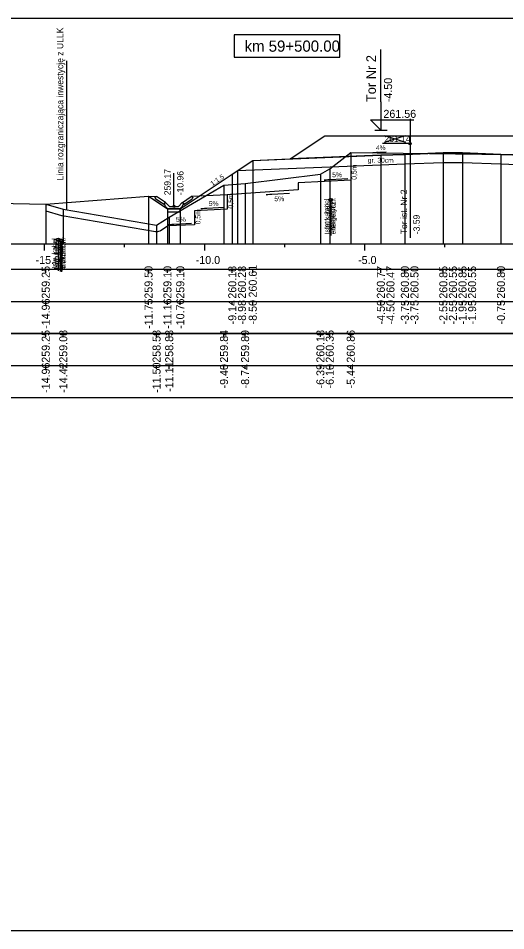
# Model space of a CAD drawing. Extents: x 6516023 to 6560129, y 5513077 to 5529206.
# Drawn here: x 6517477.64 to 6517492.86, y 5514451.16 to 5514479.66 of the extents above; entities that cross this region are included whole.
import ezdxf

# ---------------------------------------------------------------- set-up
doc = ezdxf.new("R2010")
doc.units = 0
for name, color, linetype in [('IR_default', 7, 'Continuous'), ('TOR_PRZEK_P-kable', 7, 'Continuous'), ('TOR_PRZEK_P-komponent', 7, 'Continuous'), ('TOR_PRZEK_P-odwodnienie', 7, 'Continuous'), ('TOR_PRZEK_P-opisy', 7, 'Continuous'), ('TOR_PRZEK_P-schodkowanie+wymiana', 7, 'Continuous'), ('TOR_PRZEK_P-tabelka istniejace', 7, 'Continuous'), ('TOR_PRZEK_P-tabelka projektowane', 7, 'Continuous'), ('TOR_PRZEK_P-teren istniejacy', 7, 'Continuous'), ('TOR_PRZEK_P-tory istniejace', 7, 'Continuous'), ('TOR_PRZEK_P-tory projektowane', 7, 'Continuous'), ('TOR_PRZEK_P-uklad odniesienia', 7, 'Continuous'), ('TOR_PRZEK_P-warstwa ochronna I', 7, 'Continuous'), ('TOR_PRZEK_P-warstwa ochronna II', 7, 'Continuous'), ('TOR_PS_T-granica PKP-projektowana', 7, 'Continuous'), ('TOR_PS_T-skarpy projektowane', 7, 'Continuous'), ('TOR_RAMKI-ramka+tabelka 1', 7, 'Continuous')]:
    doc.layers.add(name, color=color, linetype=linetype)

msp = doc.modelspace()

# ---------------------------------------------------------------- linework, layer by layer
at = {"layer": 'IR_default'}
msp.add_lwpolyline([(6517478.499, 5514473.852), (6517481.708, 5514474.102), (6517481.873, 5514473.992), (6517482.3, 5514473.708), (6517482.389, 5514473.708), (6517482.7, 5514473.708), (6517483.066, 5514473.952), (6517484.323, 5514474.79), (6517484.324, 5514474.79), (6517484.325, 5514474.79), (6517484.82, 5514475.12), (6517484.963, 5514475.215), (6517485.867, 5514475.252), (6517486.128, 5514475.262), (6517486.97, 5514475.823), (6517487.213, 5514475.985), (6517489.929, 5514475.985), (6517490.713, 5514475.985), (6517491.489, 5514475.985), (6517491.713, 5514475.985), (6517494.429, 5514475.985)], dxfattribs=at)
at = {"layer": 'TOR_PRZEK_P-kable'}
for p, q in [((6517487.392, 5514473.974), (6517487.392, 5514473)), ((6517487.401, 5514473.98), (6517487.401, 5514472.871)), ((6517478.885, 5514472.737), (6517478.885, 5514471.763)), ((6517478.954, 5514472.717), (6517478.954, 5514471.743)), ((6517478.986, 5514472.707), (6517478.986, 5514471.733))]:
    msp.add_line(p, q, dxfattribs=at)
for centre in [(6517487.392, 5514473.974), (6517487.401, 5514473.98), (6517478.885, 5514472.737), (6517478.954, 5514472.717), (6517478.986, 5514472.707)]:
    msp.add_circle(centre, 0.05, dxfattribs=at)
at = {"layer": 'TOR_PRZEK_P-komponent'}
msp.add_lwpolyline([(6517487.213, 5514475.985), (6517490.713, 5514475.985), (6517491.713, 5514475.985), (6517495.213, 5514475.985), (6517495.763, 5514475.987), (6517499.263, 5514475.987), (6517500.608, 5514475.09), (6517496.763, 5514475.243), (6517493.463, 5514475.375), (6517492.713, 5514475.405), (6517491.513, 5514475.453), (6517490.913, 5514475.453), (6517489.713, 5514475.405), (6517488.963, 5514475.375), (6517486.128, 5514475.262)], close=True, dxfattribs=at)
at = {"layer": 'TOR_PRZEK_P-odwodnienie'}
for p, q in [((6517482.5, 5514473.778), (6517482.5, 5514474.822)), ((6517482.191, 5514473.837), (6517481.929, 5514474.011)), ((6517482.235, 5514473.903), (6517481.955, 5514474.09)), ((6517482.202, 5514473.853), (6517482.191, 5514473.837)), ((6517482.192, 5514473.873), (6517482.24, 5514473.897)), ((6517482.235, 5514473.903), (6517482.227, 5514473.891)), ((6517482.36, 5514473.778), (6517482.24, 5514473.897)), ((6517482.64, 5514473.778), (6517482.76, 5514473.897)), ((6517482.76, 5514473.897), (6517482.807, 5514473.873)), ((6517482.764, 5514473.903), (6517483.045, 5514474.09)), ((6517482.764, 5514473.903), (6517482.773, 5514473.891)), ((6517482.798, 5514473.853), (6517482.809, 5514473.837)), ((6517482.809, 5514473.837), (6517483.07, 5514474.011)), ((6517482.31, 5514473.708), (6517482.69, 5514473.708)), ((6517482.36, 5514473.778), (6517482.64, 5514473.778))]:
    msp.add_line(p, q, dxfattribs=at)
for points in [[(6517481.708, 5514474.102), (6517481.955, 5514474.09)], [(6517481.904, 5514474.064), (6517481.955, 5514474.09)], [(6517481.904, 5514474.064), (6517481.929, 5514474.011)], [(6517482.227, 5514473.891), (6517482.192, 5514473.872)], [(6517482.24, 5514473.778), (6517482.192, 5514473.873)], [(6517482.192, 5514473.872), (6517482.202, 5514473.853)], [(6517482.76, 5514473.778), (6517482.807, 5514473.873)], [(6517482.773, 5514473.891), (6517482.808, 5514473.872)], [(6517482.808, 5514473.872), (6517482.798, 5514473.853)], [(6517483.291, 5514474.102), (6517483.045, 5514474.09)], [(6517483.095, 5514474.064), (6517483.045, 5514474.09)], [(6517483.095, 5514474.064), (6517483.07, 5514474.011)], [(6517482.31, 5514473.708), (6517482.24, 5514473.778)], [(6517482.3, 5514473.708), (6517482.299, 5514473.708), (6517482.3, 5514473.708), (6517482.299, 5514473.707), (6517482.3, 5514473.708), (6517482.3, 5514473.707), (6517482.3, 5514473.708), (6517482.3, 5514473.708)], [(6517482.3, 5514473.708), (6517482.299, 5514473.708), (6517482.3, 5514473.708), (6517482.299, 5514473.707), (6517482.3, 5514473.708), (6517482.3, 5514473.707), (6517482.3, 5514473.708), (6517482.3, 5514473.708)], [(6517482.7, 5514473.708), (6517482.3, 5514473.708), (6517482.3, 5514473.608), (6517482.7, 5514473.608), (6517482.7, 5514473.708)], [(6517482.69, 5514473.708), (6517482.76, 5514473.778)], [(6517482.7, 5514473.708), (6517482.699, 5514473.708), (6517482.7, 5514473.708), (6517482.699, 5514473.707), (6517482.7, 5514473.708), (6517482.7, 5514473.707), (6517482.7, 5514473.708), (6517482.7, 5514473.708)], [(6517482.7, 5514473.708), (6517482.699, 5514473.708), (6517482.7, 5514473.708), (6517482.699, 5514473.707), (6517482.7, 5514473.708), (6517482.7, 5514473.707), (6517482.7, 5514473.708), (6517482.7, 5514473.708)]]:
    msp.add_lwpolyline(points, dxfattribs=at)
msp.add_circle((6517482.5, 5514473.778), 0.035, dxfattribs=at)
at = {"layer": 'TOR_PRZEK_P-opisy'}
msp.add_lwpolyline([(6517489.133, 5514475.472), (6517488.715, 5514475.453), (6517488.883, 5514475.481)], dxfattribs=at)
at = {"layer": 'TOR_PRZEK_P-schodkowanie+wymiana'}
for p, q in [((6517488.023, 5514475.038), (6517488.023, 5514474.595)), ((6517488.023, 5514474.595), (6517486.379, 5514474.513)), ((6517486.379, 5514474.513), (6517486.379, 5514474.297)), ((6517484.169, 5514474.14), (6517483.291, 5514474.102)), ((6517486.379, 5514474.297), (6517484.169, 5514474.14)), ((6517484.169, 5514474.14), (6517484.169, 5514473.697)), ((6517484.169, 5514473.697), (6517483.146, 5514473.646)), ((6517483.146, 5514473.646), (6517483.146, 5514473.203)), ((6517479.012, 5514473.492), (6517481.926, 5514472.993)), ((6517483.146, 5514473.203), (6517482.3, 5514473.169))]:
    msp.add_line(p, q, dxfattribs=at)
for points in [[(6517478.499, 5514473.643), (6517478.988, 5514473.498)], [(6517482.067, 5514473.021), (6517482.3, 5514473.169)]]:
    msp.add_lwpolyline(points, dxfattribs=at)
for centre, start, end in [((6517479.045, 5514473.689), 253.4635, 260.2737), ((6517481.959, 5514473.19), 260.2737, 302.4637)]:
    msp.add_arc(centre, 0.2, start, end, dxfattribs=at)
at = {"layer": 'TOR_PRZEK_P-tabelka istniejace'}
for p, q in [((6517478.499, 5514469.706), (6517478.499, 5514469.806)), ((6517479.045, 5514469.706), (6517479.045, 5514469.806)), ((6517481.959, 5514469.706), (6517481.959, 5514469.806)), ((6517482.354, 5514469.706), (6517482.354, 5514469.806)), ((6517484.065, 5514469.706), (6517484.065, 5514469.806)), ((6517484.724, 5514469.706), (6517484.724, 5514469.806)), ((6517487.075, 5514469.706), (6517487.075, 5514469.806)), ((6517487.367, 5514469.706), (6517487.367, 5514469.806)), ((6517488.023, 5514469.706), (6517488.023, 5514469.806)), ((6517454.663, 5514468.806), (6517538.463, 5514468.806)), ((6517478.499, 5514468.706), (6517478.499, 5514468.806)), ((6517479.045, 5514468.706), (6517479.045, 5514468.806)), ((6517481.959, 5514468.706), (6517481.959, 5514468.806)), ((6517482.354, 5514468.706), (6517482.354, 5514468.806)), ((6517484.065, 5514468.706), (6517484.065, 5514468.806)), ((6517484.724, 5514468.706), (6517484.724, 5514468.806)), ((6517487.075, 5514468.706), (6517487.075, 5514468.806)), ((6517487.367, 5514468.706), (6517487.367, 5514468.806)), ((6517488.023, 5514468.706), (6517488.023, 5514468.806))]:
    msp.add_line(p, q, dxfattribs=at)
for points in [[(6517488.023, 5514475.465), (6517488.023, 5514472.806), (6517488.023, 5514472.676), (6517488.023, 5514472.606)], [(6517487.075, 5514474.783), (6517487.075, 5514472.806), (6517487.075, 5514472.676), (6517487.075, 5514472.606)], [(6517487.367, 5514474.954), (6517487.367, 5514472.806), (6517487.367, 5514472.676), (6517487.367, 5514472.606)], [(6517484.065, 5514474.446), (6517484.065, 5514472.806), (6517484.065, 5514472.676), (6517484.065, 5514472.606)], [(6517484.724, 5514474.493), (6517484.724, 5514472.806), (6517484.724, 5514472.676), (6517484.724, 5514472.606)], [(6517478.499, 5514473.852), (6517478.499, 5514472.806), (6517478.499, 5514472.676), (6517478.499, 5514472.606)], [(6517479.045, 5514473.689), (6517479.045, 5514472.806), (6517479.045, 5514472.676), (6517479.045, 5514472.606)], [(6517482.354, 5514473.441), (6517482.354, 5514472.806), (6517482.354, 5514472.676), (6517482.354, 5514472.606)], [(6517481.959, 5514473.19), (6517481.959, 5514472.806), (6517481.959, 5514472.676), (6517481.959, 5514472.606)]]:
    msp.add_lwpolyline(points, dxfattribs=at)
msp.add_lwpolyline([(6517454.663, 5514469.806), (6517454.663, 5514467.806), (6517538.463, 5514467.806), (6517538.463, 5514469.806)], close=True, dxfattribs=at)
at = {"layer": 'TOR_PRZEK_P-tabelka projektowane'}
for p, q in [((6517478.499, 5514471.706), (6517478.499, 5514471.806)), ((6517481.708, 5514471.706), (6517481.708, 5514471.806)), ((6517482.3, 5514471.706), (6517482.3, 5514471.806)), ((6517482.7, 5514471.706), (6517482.7, 5514471.806)), ((6517484.323, 5514471.706), (6517484.323, 5514471.806)), ((6517484.325, 5514471.706), (6517484.325, 5514471.806)), ((6517484.963, 5514471.706), (6517484.963, 5514471.806)), ((6517488.963, 5514471.706), (6517488.963, 5514471.806)), ((6517488.963, 5514471.706), (6517488.963, 5514471.806)), ((6517489.713, 5514471.706), (6517489.713, 5514471.806)), ((6517489.713, 5514471.706), (6517489.713, 5514471.806)), ((6517490.913, 5514471.706), (6517490.913, 5514471.806)), ((6517490.913, 5514471.706), (6517490.913, 5514471.806)), ((6517491.513, 5514471.706), (6517491.513, 5514471.806)), ((6517491.513, 5514471.706), (6517491.513, 5514471.806)), ((6517492.713, 5514471.706), (6517492.713, 5514471.806)), ((6517492.713, 5514471.706), (6517492.713, 5514471.806)), ((6517454.663, 5514470.806), (6517538.463, 5514470.806)), ((6517478.499, 5514470.706), (6517478.499, 5514470.806)), ((6517481.708, 5514470.706), (6517481.708, 5514470.806)), ((6517482.3, 5514470.706), (6517482.3, 5514470.806)), ((6517482.7, 5514470.706), (6517482.7, 5514470.806)), ((6517484.323, 5514470.706), (6517484.323, 5514470.806)), ((6517484.325, 5514470.706), (6517484.325, 5514470.806)), ((6517484.963, 5514470.706), (6517484.963, 5514470.806)), ((6517488.963, 5514470.706), (6517488.963, 5514470.806)), ((6517488.963, 5514470.706), (6517488.963, 5514470.806)), ((6517489.713, 5514470.706), (6517489.713, 5514470.806)), ((6517489.713, 5514470.706), (6517489.713, 5514470.806)), ((6517490.913, 5514470.706), (6517490.913, 5514470.806)), ((6517490.913, 5514470.706), (6517490.913, 5514470.806)), ((6517491.513, 5514470.706), (6517491.513, 5514470.806)), ((6517491.513, 5514470.706), (6517491.513, 5514470.806)), ((6517492.713, 5514470.706), (6517492.713, 5514470.806)), ((6517492.713, 5514470.706), (6517492.713, 5514470.806))]:
    msp.add_line(p, q, dxfattribs=at)
for points in [[(6517488.963, 5514475.375), (6517488.963, 5514472.806), (6517488.963, 5514472.676), (6517488.963, 5514472.606)], [(6517489.713, 5514475.405), (6517489.713, 5514472.806), (6517489.713, 5514472.676), (6517489.713, 5514472.606)], [(6517490.913, 5514475.453), (6517490.913, 5514472.806), (6517490.913, 5514472.676), (6517490.913, 5514472.606)], [(6517491.513, 5514475.453), (6517491.513, 5514472.806), (6517491.513, 5514472.676), (6517491.513, 5514472.606)], [(6517492.713, 5514475.405), (6517492.713, 5514472.806), (6517492.713, 5514472.676), (6517492.713, 5514472.606)], [(6517484.963, 5514475.215), (6517484.963, 5514472.806), (6517484.963, 5514472.676), (6517484.963, 5514472.606)], [(6517488.963, 5514475.075), (6517488.963, 5514472.806), (6517488.963, 5514472.676), (6517488.963, 5514472.606)], [(6517489.713, 5514475.105), (6517489.713, 5514472.806), (6517489.713, 5514472.676), (6517489.713, 5514472.606)], [(6517490.913, 5514475.153), (6517490.913, 5514472.806), (6517490.913, 5514472.676), (6517490.913, 5514472.606)], [(6517491.513, 5514475.153), (6517491.513, 5514472.806), (6517491.513, 5514472.676), (6517491.513, 5514472.606)], [(6517492.713, 5514475.105), (6517492.713, 5514472.806), (6517492.713, 5514472.676), (6517492.713, 5514472.606)], [(6517484.323, 5514474.79), (6517484.323, 5514472.806), (6517484.323, 5514472.676), (6517484.323, 5514472.606)], [(6517484.484, 5514474.896), (6517484.484, 5514472.813), (6517484.484, 5514472.683), (6517484.484, 5514472.613)], [(6517478.499, 5514473.852), (6517478.499, 5514472.806), (6517478.499, 5514472.676), (6517478.499, 5514472.606)], [(6517481.708, 5514474.102), (6517481.708, 5514472.806), (6517481.708, 5514472.676), (6517481.708, 5514472.606)], [(6517482.3, 5514473.708), (6517482.3, 5514472.806), (6517482.3, 5514472.676), (6517482.3, 5514472.606)], [(6517482.7, 5514473.708), (6517482.7, 5514472.806), (6517482.7, 5514472.676), (6517482.7, 5514472.606)]]:
    msp.add_lwpolyline(points, dxfattribs=at)
msp.add_lwpolyline([(6517454.663, 5514471.806), (6517454.663, 5514469.806), (6517538.463, 5514469.806), (6517538.463, 5514471.806)], close=True, dxfattribs=at)
at = {"layer": 'TOR_PRZEK_P-teren istniejacy'}
msp.add_lwpolyline([(6517476.447, 5514473.889), (6517478.499, 5514473.852), (6517479.045, 5514473.689), (6517481.959, 5514473.19), (6517482.354, 5514473.441), (6517484.065, 5514474.446), (6517484.724, 5514474.493), (6517487.075, 5514474.783), (6517487.367, 5514474.954), (6517488.023, 5514475.465), (6517497.017, 5514475.347), (6517499.321, 5514475.327), (6517499.894, 5514475.14), (6517500.019, 5514475.102), (6517502.031, 5514475.022), (6517502.536, 5514474.988), (6517503.09, 5514474.705), (6517504.956, 5514473.69), (6517506.547, 5514473.823), (6517506.918, 5514473.902), (6517510.379, 5514473.866)], dxfattribs=at)
at = {"layer": 'TOR_PRZEK_P-tory istniejace'}
for p, q in [((6517489.877, 5514476.517), (6517489.877, 5514472.796)), ((6517489.077, 5514475.789), (6517489.729, 5514475.991)), ((6517489.077, 5514475.991), (6517489.729, 5514475.789)), ((6517489.877, 5514475.741), (6517489.011, 5514475.741))]:
    msp.add_line(p, q, dxfattribs=at)
msp.add_circle((6517489.877, 5514475.741), 0.035, dxfattribs=at)
at = {"layer": 'TOR_PRZEK_P-tory projektowane'}
for p, q in [((6517488.963, 5514477.043), (6517488.963, 5514478.675)), ((6517488.963, 5514477.043), (6517488.963, 5514476.165)), ((6517488.963, 5514476.165), (6517488.644, 5514476.485)), ((6517488.644, 5514476.485), (6517489.988, 5514476.485)), ((6517488.771, 5514476.165), (6517489.155, 5514476.165))]:
    msp.add_line(p, q, dxfattribs=at)
at = {"layer": 'TOR_PRZEK_P-uklad odniesienia'}
for p, q in [((6517458.463, 5514472.606), (6517538.463, 5514472.606)), ((6517478.463, 5514472.406), (6517478.463, 5514472.606)), ((6517480.963, 5514472.506), (6517480.963, 5514472.606)), ((6517483.463, 5514472.406), (6517483.463, 5514472.606)), ((6517485.963, 5514472.506), (6517485.963, 5514472.606)), ((6517488.463, 5514472.406), (6517488.463, 5514472.606)), ((6517490.963, 5514472.506), (6517490.963, 5514472.606))]:
    msp.add_line(p, q, dxfattribs=at)
msp.add_lwpolyline([(6517487.678, 5514479.136), (6517484.378, 5514479.136), (6517484.378, 5514478.436), (6517487.678, 5514478.436)], close=True, dxfattribs=at)
at = {"layer": 'TOR_PRZEK_P-warstwa ochronna I'}
msp.add_lwpolyline([(6517484.484, 5514474.896), (6517488.963, 5514475.075), (6517489.713, 5514475.105), (6517490.913, 5514475.153), (6517491.513, 5514475.153), (6517492.713, 5514475.105), (6517493.463, 5514475.075), (6517496.763, 5514474.943), (6517497.513, 5514474.913), (6517502.465, 5514474.715)], dxfattribs=at)
at = {"layer": 'TOR_PRZEK_P-warstwa ochronna II'}
msp.add_lwpolyline([(6517478.499, 5514473.852), (6517481.708, 5514474.102), (6517482.3, 5514473.708), (6517482.7, 5514473.708), (6517484.323, 5514474.79), (6517484.325, 5514474.79), (6517484.963, 5514475.215), (6517488.963, 5514475.375), (6517489.713, 5514475.405), (6517490.913, 5514475.453), (6517491.513, 5514475.453), (6517492.713, 5514475.405), (6517493.463, 5514475.375), (6517496.763, 5514475.243), (6517497.513, 5514475.213), (6517501.813, 5514475.041), (6517502.683, 5514474.606), (6517505.513, 5514473.192), (6517505.913, 5514473.192), (6517506.978, 5514473.901)], dxfattribs=at)
at = {"layer": 'TOR_PS_T-granica PKP-projektowana'}
msp.add_line((6517479.16, 5514473.67), (6517479.16, 5514478.328), dxfattribs=at)
at = {"layer": 'TOR_PS_T-skarpy projektowane'}
for points in [[(6517487.93, 5514474.639), (6517487.195, 5514474.6), (6517487.368, 5514474.63)], [(6517486.113, 5514474.184), (6517485.378, 5514474.145), (6517485.551, 5514474.175)], [(6517484.076, 5514473.742), (6517483.341, 5514473.702), (6517483.513, 5514473.733)], [(6517483.053, 5514473.247), (6517482.318, 5514473.208), (6517482.49, 5514473.239)]]:
    msp.add_lwpolyline(points, dxfattribs=at)
at = {"layer": 'TOR_RAMKI-ramka+tabelka 1'}
msp.add_lwpolyline([(6517452.013, 5514479.656), (6517699.513, 5514479.656), (6517699.513, 5514451.156), (6517452.013, 5514451.156)], close=True, dxfattribs=at)

# ---------------------------------------------------------------- texts
at = {"layer": 'TOR_PRZEK_P-kable'}
for s, height, p in [('Istn. kabel', 0.14999, (6517487.348, 5514473.076)), ('telekomun.', 0.15, (6517487.542, 5514473.048)), ('energetycz.', 0.14999, (6517487.549, 5514472.907)), ('Istn. kabel', 0.14999, (6517487.355, 5514472.907)), ('Istn. kabel', 0.14999, (6517478.841, 5514471.839)), ('Istn. kabel', 0.14999, (6517478.909, 5514471.819)), ('Istn. kabel', 0.14999, (6517478.941, 5514471.809)), ('telekomun.', 0.15, (6517479.035, 5514471.811)), ('telekomun.', 0.15, (6517479.104, 5514471.791)), ('telekomun.', 0.15, (6517479.135, 5514471.781))]:
    msp.add_text(s, height=height, rotation=90.0511, dxfattribs=at).set_placement(p)
at = {"layer": 'TOR_PRZEK_P-odwodnienie'}
for s, p in [('259.17', (6517482.4, 5514474.128)), ('-10.96', (6517482.8, 5514474.128))]:
    msp.add_text(s, height=0.2, rotation=90, dxfattribs=at).set_placement(p)
at = {"layer": 'TOR_PRZEK_P-opisy'}
for s, rotation, p in [('4%', 0.1515, (6517488.81, 5514475.537)), ('1:1,5', 34.0701, (6517483.704, 5514474.414))]:
    msp.add_text(s, height=0.15, rotation=rotation, dxfattribs=at).set_placement(p)
at = {"layer": 'TOR_PRZEK_P-schodkowanie+wymiana'}
for p in [(6517488.205, 5514474.611), (6517484.351, 5514473.713), (6517483.328, 5514473.219)]:
    msp.add_text('0,5m', height=0.1545, rotation=90, dxfattribs=at).set_placement(p)
at = {"layer": 'TOR_PRZEK_P-tabelka istniejace'}
for s, p in [('259.25', (6517478.624, 5514468.897)), ('259.08', (6517479.17, 5514468.898)), ('258.58', (6517482.084, 5514468.898)), ('258.83', (6517482.479, 5514468.898)), ('259.84', (6517484.19, 5514468.899)), ('259.89', (6517484.849, 5514468.898)), ('260.18', (6517487.2, 5514468.898)), ('260.35', (6517487.492, 5514468.897)), ('260.86', (6517488.148, 5514468.898)), ('-14.96', (6517478.624, 5514467.954)), ('-14.42', (6517479.17, 5514467.956)), ('-11.50', (6517482.084, 5514467.955)), ('-11.11', (6517482.479, 5514467.989)), ('-9.40', (6517484.19, 5514468.094)), ('-8.74', (6517484.849, 5514468.095)), ('-6.39', (6517487.2, 5514468.094)), ('-6.10', (6517487.492, 5514468.094)), ('-5.44', (6517488.148, 5514468.095))]:
    msp.add_text(s, height=0.25, rotation=90, dxfattribs=at).set_placement(p)
at = {"layer": 'TOR_PRZEK_P-tabelka projektowane'}
for s, p in [('259.25', (6517478.624, 5514470.897)), ('259.50', (6517481.833, 5514470.898)), ('259.10', (6517482.425, 5514470.898)), ('259.10', (6517482.825, 5514470.898)), ('260.18', (6517484.448, 5514470.898)), ('260.28', (6517484.75, 5514470.898)), ('260.61', (6517485.088, 5514470.933)), ('260.77', (6517489.088, 5514470.898)), ('260.47', (6517489.388, 5514470.898)), ('260.80', (6517489.838, 5514470.898)), ('260.50', (6517490.138, 5514470.898)), ('260.85', (6517491.038, 5514470.897)), ('260.55', (6517491.338, 5514470.897)), ('260.85', (6517491.638, 5514470.897)), ('260.55', (6517491.938, 5514470.897)), ('260.80', (6517492.838, 5514470.898)), ('-14.96', (6517478.624, 5514469.954)), ('-11.75', (6517481.833, 5514469.953)), ('-11.16', (6517482.425, 5514469.954)), ('-10.76', (6517482.825, 5514469.954)), ('-9.14', (6517484.448, 5514470.095)), ('-8.98', (6517484.75, 5514470.094)), ('-8.50', (6517485.088, 5514470.094)), ('-4.50', (6517489.088, 5514470.094)), ('-4.50', (6517489.388, 5514470.094)), ('-3.75', (6517489.838, 5514470.093)), ('-3.75', (6517490.138, 5514470.093)), ('-2.55', (6517491.038, 5514470.093)), ('-2.55', (6517491.338, 5514470.093)), ('-1.95', (6517491.638, 5514470.093)), ('-1.95', (6517491.938, 5514470.093)), ('-0.75', (6517492.838, 5514470.093))]:
    msp.add_text(s, height=0.25, rotation=90, dxfattribs=at).set_placement(p)
at = {"layer": 'TOR_PRZEK_P-tory istniejace'}
msp.add_text('261.14', height=0.2, dxfattribs=at).set_placement((6517489.077, 5514475.791))
for s, rotation, p in [('Tor ist. Nr 2', 90.0511, (6517489.783, 5514472.911)), ('-3.59', 90, (6517490.177, 5514472.911))]:
    msp.add_text(s, height=0.2, rotation=rotation, dxfattribs=at).set_placement(p)
at = {"layer": 'TOR_PRZEK_P-tory projektowane'}
for s, height, p in [('Tor Nr 2', 0.3, (6517488.808, 5514477.037)), ('-4.50', 0.25, (6517489.313, 5514477.035))]:
    msp.add_text(s, height=height, rotation=90, dxfattribs=at).set_placement(p)
msp.add_text('261.56', height=0.25, dxfattribs=at).set_placement((6517489.043, 5514476.545))
at = {"layer": 'TOR_PRZEK_P-uklad odniesienia'}
for s, height, p in [('km 59+500.00', 0.35, (6517484.706, 5514478.611)), ('-15.0', 0.25, (6517478.182, 5514471.981)), ('-10.0', 0.25, (6517483.182, 5514471.981)), ('-5.0', 0.25, (6517488.252, 5514471.981))]:
    msp.add_text(s, height=height, dxfattribs=at).set_placement(p)
at = {"layer": 'TOR_PRZEK_P-warstwa ochronna I'}
msp.add_text('gr. 30cm', height=0.15, dxfattribs=at).set_placement((6517488.556, 5514475.147))
at = {"layer": 'TOR_PS_T-granica PKP-projektowana'}
msp.add_text('Linia rozgraniczająca inwestycję z ULLK', height=0.2, rotation=90.0511, dxfattribs=at).set_placement((6517479.049, 5514474.592))
at = {"layer": 'TOR_PS_T-skarpy projektowane'}
for p in [(6517487.442, 5514474.691), (6517483.587, 5514473.793), (6517485.637, 5514473.942), (6517482.565, 5514473.299)]:
    msp.add_text('5%', height=0.1545, dxfattribs=at).set_placement(p)

doc.saveas('drawing.dxf')
